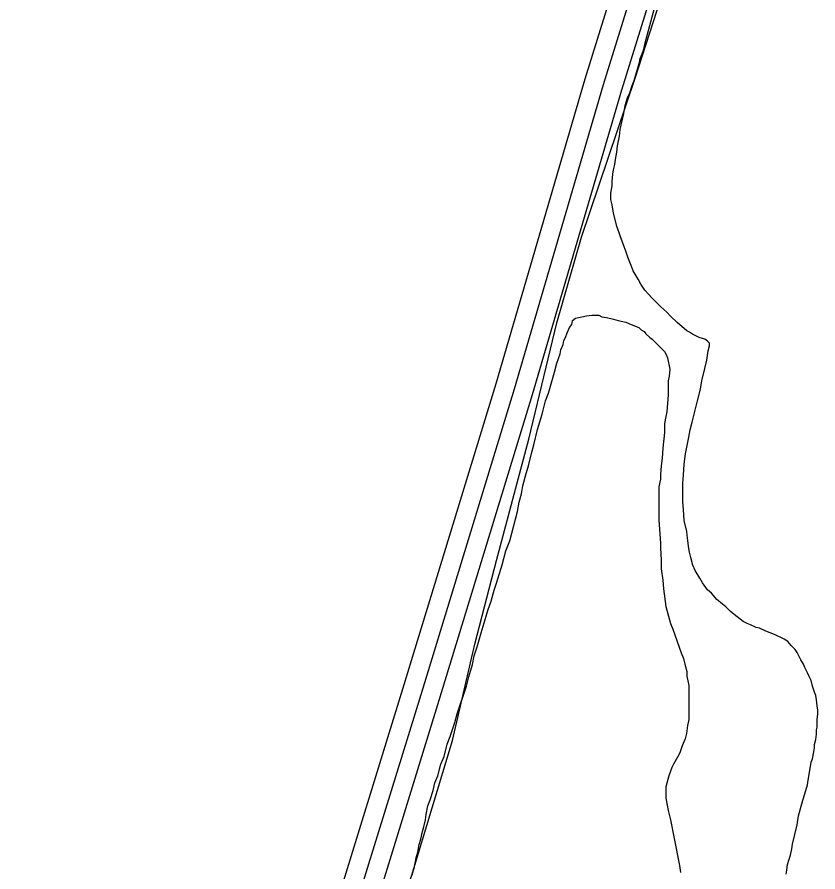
# Model space of a CAD drawing. Extents: x 3297772 to 3335630, y 634068 to 659439.
# Drawn here: x 3331157 to 3331789, y 651709 to 652383 of the extents above; entities that cross this region are included whole.
import ezdxf

# ---------------------------------------------------------------- set-up
doc = ezdxf.new("R2010")
doc.units = 0
for name, color, linetype in [('V-ROAD-CNTR', 7, 'Continuous'), ('V-SITE-VEGE', 7, 'Continuous'), ('V-TOPO-SHOR', 7, 'Continuous')]:
    doc.layers.add(name, color=color, linetype=linetype)

msp = doc.modelspace()

# ---------------------------------------------------------------- linework, layer by layer
at = {"layer": 'V-ROAD-CNTR'}
for points in [[(3331157.34, 650866.91), (3331157.53, 650901.22), (3331166.13, 650934.96), (3331214.78, 651092.01), (3331278.93, 651286.37), (3331341.94, 651477.22), (3331404.89, 651670.19), (3331461.54, 651853.49), (3331535, 652094.2), (3331605.27, 652334.24), (3331687.54, 652599.2)], [(3331172.34, 650866.83), (3331172.52, 650899.3), (3331180.57, 650930.89), (3331229.07, 651087.44), (3331293.18, 651281.67), (3331356.19, 651472.54), (3331419.18, 651665.64), (3331475.88, 651849.09), (3331549.37, 652089.9), (3331619.63, 652329.91), (3331701.89, 652594.82)], [(3331187.34, 650866.75), (3331187.51, 650897.38), (3331195.01, 650926.82), (3331243.36, 651082.87), (3331307.42, 651276.97), (3331370.44, 651467.86), (3331433.48, 651661.1), (3331490.22, 651844.68), (3331563.74, 652085.6), (3331633.99, 652325.57), (3331716.24, 652590.44)]]:
    msp.add_lwpolyline(points, dxfattribs=at)
at = {"layer": 'V-SITE-VEGE'}
for p, q in [((3331656.21, 652376.2), (3331660.55, 652392.98)), ((3331652.42, 652362.66), (3331656.21, 652376.2)), ((3331651.33, 652357.79), (3331652.42, 652362.66)), ((3331648.62, 652350.21), (3331650.25, 652354)), ((3331650.25, 652354), (3331651.33, 652357.79)), ((3331647, 652343.71), (3331648.08, 652347.5)), ((3331648.08, 652347.5), (3331648.62, 652350.21)), ((3331643.74, 652332.88), (3331647, 652343.71)), ((3331642.12, 652329.09), (3331643.74, 652332.88)), ((3331640.49, 652323.14), (3331642.12, 652329.09)), ((3331638.32, 652318.81), (3331640.49, 652323.14)), ((3331635.61, 652306.9), (3331636.7, 652313.39)), ((3331636.7, 652313.39), (3331637.78, 652316.64)), ((3331637.78, 652316.64), (3331638.32, 652318.81)), ((3331632.9, 652294.44), (3331635.61, 652306.9)), ((3331632.36, 652289.03), (3331632.9, 652294.44)), ((3331630.73, 652281.45), (3331632.36, 652289.03)), ((3331630.19, 652276.58), (3331630.73, 652281.45)), ((3331629.1, 652270.62), (3331630.19, 652276.58)), ((3331627.47, 652262.5), (3331628.56, 652266.83)), ((3331628.56, 652266.83), (3331629.1, 652270.62)), ((3331626.39, 652253.29), (3331626.93, 652259.25)), ((3331626.93, 652259.25), (3331627.47, 652262.5)), ((3331626.38, 652250.05), (3331626.39, 652253.29)), ((3331625.3, 652244.09), (3331626.38, 652250.05)), ((3331625.3, 652239.22), (3331625.3, 652244.09)), ((3331626.38, 652234.88), (3331625.3, 652239.22)), ((3331627.46, 652228.39), (3331626.38, 652234.88)), ((3331630.17, 652218.1), (3331627.46, 652228.39)), ((3331632.87, 652210.52), (3331630.17, 652218.1)), ((3331634.49, 652205.64), (3331632.87, 652210.52)), ((3331637.2, 652198.6), (3331634.49, 652205.64)), ((3331638.82, 652193.73), (3331637.2, 652198.6)), ((3331641.52, 652187.23), (3331638.82, 652193.73)), ((3331643.15, 652182.9), (3331641.52, 652187.23)), ((3331646.94, 652176.4), (3331643.15, 652182.9)), ((3331649.1, 652172.61), (3331646.94, 652176.4)), ((3331652.35, 652167.73), (3331649.1, 652172.61)), ((3331655.05, 652164.48), (3331652.35, 652167.73)), ((3331657.76, 652161.78), (3331655.05, 652164.48)), ((3331664.8, 652154.74), (3331657.76, 652161.78)), ((3331669.67, 652150.4), (3331664.8, 652154.74)), ((3331672.37, 652147.15), (3331669.67, 652150.4)), ((3331677.79, 652142.28), (3331672.37, 652147.15)), ((3331685.37, 652135.78), (3331677.79, 652142.28)), ((3331687.53, 652134.69), (3331685.37, 652135.78)), ((3331689.7, 652133.07), (3331687.53, 652134.69)), ((3331695.11, 652130.36), (3331689.7, 652133.07)), ((3331699.44, 652129.27), (3331695.11, 652130.36)), ((3331701.6, 652127.65), (3331699.44, 652129.27)), ((3331703.23, 652126.02), (3331701.6, 652127.65)), ((3331702.14, 652120.07), (3331703.23, 652123.86)), ((3331703.23, 652123.86), (3331703.23, 652126.02)), ((3331701.06, 652112.49), (3331702.14, 652120.07)), ((3331699.43, 652105.99), (3331701.06, 652112.49)), ((3331697.26, 652096.25), (3331699.43, 652105.99)), ((3331696.18, 652089.75), (3331697.26, 652096.25)), ((3331693.47, 652079.46), (3331696.18, 652089.75)), ((3331689.67, 652063.76), (3331693.47, 652079.46)), ((3331688.04, 652057.81), (3331689.67, 652063.76)), ((3331686.96, 652051.85), (3331688.04, 652057.81)), ((3331684.25, 652038.85), (3331686.96, 652051.85)), ((3331683.16, 652030.73), (3331684.25, 652038.85)), ((3331682.62, 652022.07), (3331683.16, 652030.73)), ((3331682.07, 652015.57), (3331682.62, 652022.07)), ((3331682.07, 652000.95), (3331682.07, 652015.57)), ((3331682.61, 651995), (3331682.07, 652000.95)), ((3331683.15, 651986.33), (3331682.61, 651995)), ((3331685.31, 651977.67), (3331683.15, 651986.33)), ((3331685.85, 651972.26), (3331685.31, 651977.67)), ((3331686.93, 651964.13), (3331685.85, 651972.26)), ((3331687.47, 651961.42), (3331686.93, 651964.13)), ((3331688.55, 651957.09), (3331687.47, 651961.42)), ((3331690.17, 651951.14), (3331688.55, 651957.09)), ((3331691.79, 651946.8), (3331690.17, 651951.14)), ((3331695.58, 651940.85), (3331691.79, 651946.8)), ((3331697.75, 651937.06), (3331695.58, 651940.85)), ((3331701.53, 651931.64), (3331697.75, 651937.06)), ((3331704.78, 651928.93), (3331701.53, 651931.64)), ((3331709.11, 651924.06), (3331704.78, 651928.93)), ((3331713.44, 651920.26), (3331709.11, 651924.06)), ((3331716.15, 651918.1), (3331713.44, 651920.26)), ((3331719.39, 651914.85), (3331716.15, 651918.1)), ((3331722.65, 651912.14), (3331719.39, 651914.85)), ((3331729.68, 651906.72), (3331722.65, 651912.14)), ((3331732.93, 651905.1), (3331729.68, 651906.72)), ((3331735.64, 651904.01), (3331732.93, 651905.1)), ((3331739.97, 651901.85), (3331735.64, 651904.01)), ((3331742.67, 651901.3), (3331739.97, 651901.85)), ((3331747.55, 651899.14), (3331742.67, 651901.3)), ((3331754.58, 651896.43), (3331747.55, 651899.14)), ((3331762.16, 651892.63), (3331754.58, 651896.43)), ((3331764.87, 651891.01), (3331762.16, 651892.63)), ((3331767.58, 651887.76), (3331764.87, 651891.01)), ((3331770.82, 651884.51), (3331767.58, 651887.76)), ((3331772.45, 651882.34), (3331770.82, 651884.51)), ((3331773.53, 651879.63), (3331772.45, 651882.34)), ((3331775.15, 651876.38), (3331773.53, 651879.63)), ((3331777.32, 651873.14), (3331775.15, 651876.38)), ((3331778.4, 651870.43), (3331777.32, 651873.14)), ((3331780.56, 651866.09), (3331778.4, 651870.43)), ((3331781.65, 651863.39), (3331780.56, 651866.09)), ((3331783.27, 651860.14), (3331781.65, 651863.39)), ((3331784.35, 651855.81), (3331783.27, 651860.14)), ((3331785.97, 651850.93), (3331784.35, 651855.81)), ((3331787.05, 651848.22), (3331785.97, 651850.93)), ((3331787.6, 651844.98), (3331787.05, 651848.22)), ((3331788.13, 651840.1), (3331787.6, 651844.98)), ((3331788.67, 651836.85), (3331788.13, 651840.1)), ((3331788.67, 651833.6), (3331788.67, 651836.85)), ((3331788.13, 651829.81), (3331788.67, 651833.6)), ((3331788.13, 651823.32), (3331788.13, 651829.81)), ((3331787.58, 651817.9), (3331787.59, 651821.15)), ((3331787.59, 651821.15), (3331788.13, 651823.32)), ((3331787.04, 651813.57), (3331787.58, 651817.9)), ((3331785.95, 651809.78), (3331787.04, 651813.57)), ((3331785.95, 651807.07), (3331785.95, 651809.78)), ((3331784.33, 651798.41), (3331785.41, 651803.83)), ((3331785.41, 651803.83), (3331785.95, 651807.07)), ((3331782.7, 651790.83), (3331783.25, 651795.7)), ((3331783.25, 651795.7), (3331784.33, 651798.41)), ((3331781.07, 651781.63), (3331782.7, 651790.83)), ((3331780.53, 651777.83), (3331781.07, 651781.63)), ((3331778.36, 651770.8), (3331780.53, 651777.83)), ((3331776.74, 651765.93), (3331778.36, 651770.8)), ((3331774.57, 651758.34), (3331776.74, 651765.93)), ((3331772.4, 651746.44), (3331773.48, 651753.47)), ((3331773.48, 651753.47), (3331774.57, 651758.34)), ((3331768.6, 651731.28), (3331772.4, 651746.44)), ((3331766.97, 651722.61), (3331768.06, 651727.48)), ((3331768.06, 651727.48), (3331768.6, 651731.28)), ((3331765.89, 651719.36), (3331766.97, 651722.61)), ((3331764.26, 651710.7), (3331764.81, 651715.03)), ((3331764.81, 651715.03), (3331765.89, 651719.36)), ((3331763.72, 651707.45), (3331764.26, 651710.7))]:
    msp.add_line(p, q, dxfattribs=at)
for points in [[(3331564.67, 652045.75), (3331567.72, 652057.94), (3331571.38, 652070.12), (3331573.82, 652080.47), (3331576.26, 652086.56), (3331581.14, 652103.01), (3331582.97, 652110.32), (3331585.41, 652117.62), (3331586.02, 652120.67), (3331587.85, 652124.93), (3331588.46, 652127.98), (3331589.68, 652130.41), (3331590.9, 652134.07), (3331592.73, 652138.33), (3331594.55, 652140.77), (3331595.17, 652143.81), (3331597.6, 652145.64), (3331606.13, 652147.46), (3331610.4, 652148.07), (3331615.88, 652148.07), (3331618.31, 652146.85), (3331621.97, 652146.24), (3331627.45, 652145.02), (3331631.1, 652143.8), (3331637.2, 652142.58)], [(3331637.2, 652142.58), (3331641.46, 652140.75), (3331647.55, 652138.31), (3331649.38, 652136.48), (3331651.81, 652135.26), (3331653.03, 652133.44), (3331656.07, 652130.39), (3331657.9, 652129.17), (3331667.64, 652119.42), (3331668.86, 652117.59), (3331670.08, 652114.55), (3331671.9, 652105.41), (3331671.29, 652099.93), (3331670.68, 652096.27), (3331670.68, 652085.31), (3331669.45, 652071.91), (3331668.84, 652068.25), (3331667.62, 652062.77), (3331667.62, 652055.46), (3331666.4, 652043.28), (3331665.79, 652035.36), (3331665.17, 652029.27), (3331664.56, 652022.57), (3331664.56, 652018.91), (3331663.34, 652012.82), (3331663.33, 651986.63), (3331664.54, 651968.35), (3331664.54, 651964.7), (3331665.15, 651954.95), (3331665.15, 651948.25), (3331666.36, 651939.12), (3331666.97, 651932.42), (3331668.79, 651918.41), (3331672.44, 651905), (3331674.27, 651900.74), (3331680.96, 651881.85), (3331682.78, 651877.58), (3331684, 651872.1), (3331685.22, 651867.23), (3331685.21, 651863.58), (3331687.04, 651856.26), (3331687.03, 651829.46), (3331685.81, 651824.59), (3331685.2, 651818.5), (3331683.98, 651814.23), (3331681.54, 651808.76), (3331679.71, 651803.27), (3331677.88, 651799.62), (3331674.83, 651794.14), (3331673.62, 651791.7), (3331671.17, 651785), (3331668.74, 651776.47), (3331668.73, 651767.34), (3331669.95, 651761.85), (3331670.56, 651757.59), (3331672.38, 651750.28), (3331675.42, 651735.66), (3331679.68, 651714.34), (3331680.29, 651708.85)], [(3331468.91, 651707.1), (3331470.74, 651713.2), (3331471.96, 651720.5), (3331473.18, 651724.77), (3331474.4, 651730.86), (3331475.62, 651735.12), (3331476.85, 651741.21), (3331478.06, 651744.87), (3331479.29, 651750.35), (3331479.9, 651754.61), (3331481.12, 651761.32), (3331482.95, 651766.19), (3331485.38, 651773.49), (3331486.6, 651779.58), (3331489.04, 651785.07), (3331491.48, 651794.2), (3331493.92, 651800.29), (3331496.36, 651810.04), (3331498.8, 651816.13), (3331502.46, 651827.09), (3331504.29, 651833.79), (3331511.6, 651855.72), (3331513.44, 651863.03), (3331516.49, 651872.77), (3331517.71, 651879.47), (3331520.15, 651886.78), (3331523.2, 651897.75), (3331528.69, 651916.02), (3331531.12, 651922.72), (3331533.56, 651931.25), (3331535.39, 651936.73), (3331539.66, 651951.34), (3331542.71, 651962.31), (3331545.76, 651970.22), (3331551.86, 651993.37), (3331553.08, 652000.68), (3331554.91, 652007.38), (3331556.13, 652013.47), (3331558.57, 652023.21), (3331560.4, 652029.31), (3331562.84, 652039.05), (3331564.67, 652045.75)]]:
    msp.add_lwpolyline(points, dxfattribs=at)
at = {"layer": 'V-TOPO-SHOR'}
msp.add_lwpolyline([(3331213.63, 650911.34), (3331237.92, 650990.39), (3331266.25, 651082.92), (3331289.63, 651153.88), (3331317.52, 651246.41), (3331348.55, 651338.94), (3331374.63, 651422.48), (3331397.57, 651500.63), (3331429.5, 651596.3), (3331468.62, 651706.79), (3331500.55, 651812.79), (3331518.1, 651888.7), (3331535.19, 651954.73), (3331560.83, 652050.4), (3331582.88, 652142.03), (3331602.22, 652209.4), (3331644.48, 652334.71), (3331667.42, 652405.68)], dxfattribs=at)

doc.saveas('drawing.dxf')
